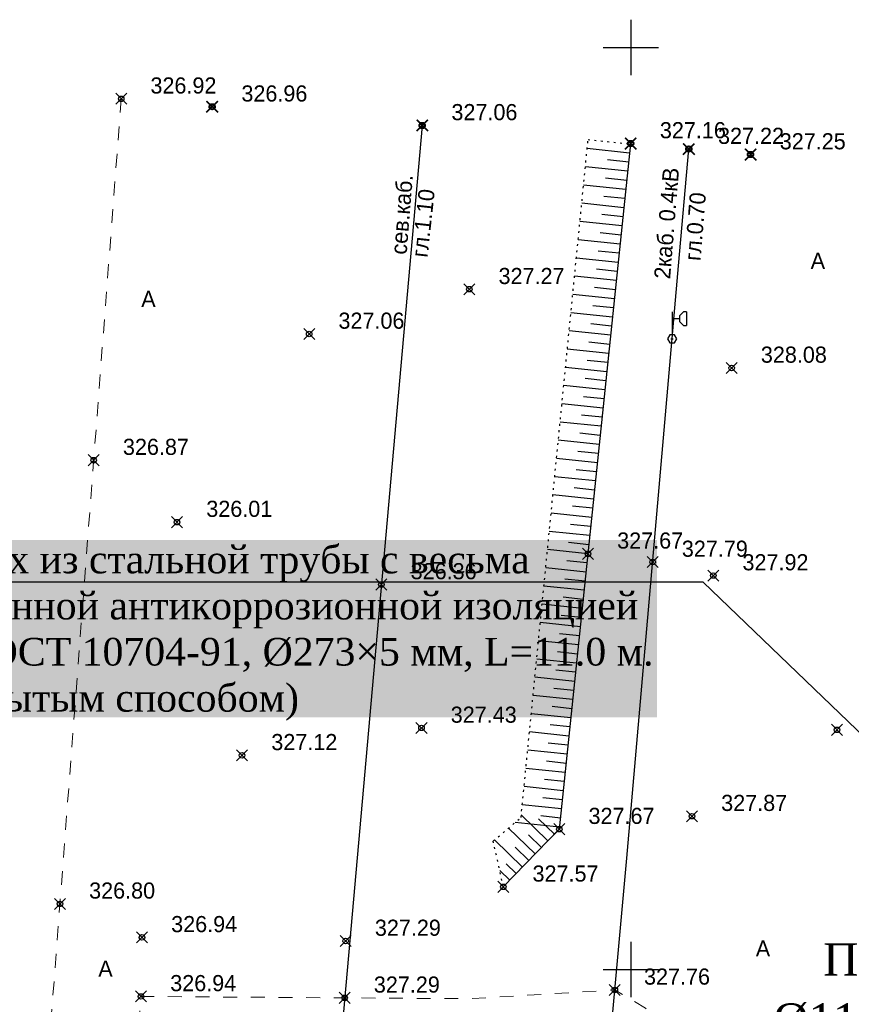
# Model space of a CAD drawing. Header units: metres. Extents: x 703769 to 722343, y 4313031 to 4317457.
# Tile 367 of 409: x 708295 to 708340, y 4316277 to 4316330. Entities that reach past the tile are written whole.
import ezdxf
from ezdxf import colors
from ezdxf.entities.mleader import LeaderData, LeaderLine
from ezdxf.math import Vec2, Vec3

# ---------------------------------------------------------------- set-up
doc = ezdxf.new("R2010")
doc.units = ezdxf.units.M
doc.header["$LTSCALE"] = 0.5
doc.header["$PDMODE"] = 35
doc.header["$PDSIZE"] = 0.3
for name, pattern in [('Auto_Street_NotBorder_Line_m1', [3, 1.5, -1.5]), ('ДОРОГИ_СТРОЯЩ', [9, 8, -1]), ('Контура низ откосов  Штриховая 0.1-0.5 - - - - - - -', [0.6, 0.1, -0.5])]:
    doc.linetypes.add(name, pattern=pattern)
for name, color, linetype in [('(001) Сетка', 92, 'Continuous'), ('(004) Точки рельефа', 7, 'Continuous'), ('(016) Кабель', 1, 'Continuous'), ('(019) Связь', 3, 'ИК_КАБ_СВЯЗИ'), ('(022) Возд. Линии', 7, 'Continuous'), ('(025) Дорога', 7, 'Continuous'), ('(035) Откосы', 7, 'Continuous'), ('annotation', 251, 'Continuous')]:
    doc.layers.add(name, color=color, linetype=linetype)
doc.layers.add('AUTO#_ROADS_EXIST_L', color=7, linetype='Continuous', lineweight=15, true_color=0x000000)
doc.layers.add('ВК_В1', color=134, linetype='Continuous', lineweight=40)
doc.styles.add('BM-431', font='txt')
doc.styles.add('D-431', font='txt')
doc.styles.add('Interproekt', font='isocpeur.ttf', dxfattribs={"width": 0.95, "oblique": 15})
doc.styles.add('S', font='txtwr', dxfattribs={"oblique": 15})
doc.styles.get("Standard").update_dxf_attribs({"font": 'times.ttf'})
doc.linetypes.add('ИК_КАБ_СВЯЗИ', pattern='A,4,["o",Standard,S=0.5,R=0,X=0,Y=-0.125],4,-2', length=10)
doc.linetypes.add('ИК_Э_КАБ_НН', pattern='A,8,-2,["<",Standard,S=1,R=0,X=0,Y=-0.5],8,[">",Standard,S=1,R=0,X=-0.5,Y=-0.5],-2', length=20)

# ---------------------------------------------------------------- blocks, each defined once
blk = doc.blocks.new('U1111')
for p, q in [((0.1, 0.45), (0.1, 2.95)), ((0.1, 2.2), (0.85, 2.2)), ((1.28934, 2.95), (0.85, 2.51066)), ((0.85, 2.51066), (0.85, 1.88934)), ((1.6, 2.95), (1.28934, 2.95)), ((1.6, 2.95), (1.6, 1.45)), ((0.85, 1.88934), (1.28934, 1.45)), ((1.28934, 1.45), (1.6, 1.45)), ((0, 0.05), (0.1, 0.05)), ((0, -0.05), (0, 0.05)), ((0.1, 0.05), (0.1, -0.05)), ((0.1, -0.05), (0, -0.05))]:
    blk.add_line(p, q)
blk.add_lwpolyline([(0.55, 0), (0.3, 0.433013), (-0.2, 0.433013), (-0.45, 0), (-0.2, -0.433013), (0.3, -0.433013)], close=True)
at = {"color": 4, "style": 'S', "oblique": 15}
blk.add_attdef('Z', (1.142936, -1.391276), '', height=2, dxfattribs=at)
blk = doc.blocks.new('Setka')
at = {"layer": '(001) Сетка'}
for p, q in [((0, 1.5), (0, -1.5)), ((-1.5, 0), (1.5, 0))]:
    blk.add_line(p, q, dxfattribs=at)
blk = doc.blocks.new('_Dot')
at = {"color": 0, "linetype": 'ByBlock', "lineweight": -2}
blk.add_line((-0.5, 0), (-1, 0), dxfattribs=at)
at = {"color": 0, "linetype": 'ByBlock', "const_width": 0.5}
blk.add_lwpolyline([(-0.25, 0, 1), (0.25, 0, 1)], format="xyb", close=True, dxfattribs=at)
blk = doc.blocks.new('A$C462cf302')
at = {"layer": '(035) Откосы'}
for p, q in [((-45.529, 22.548, -327.439), (-47.834, 22.788, -327.439)), ((-45.581, 22.054, -327.439), (-46.732, 22.174, -327.439)), ((-45.632, 21.56, -327.439), (-47.932, 21.799, -327.439)), ((-45.684, 21.066, -327.439), (-46.832, 21.186, -327.439))]:
    blk.add_line(p, q, dxfattribs=at)
at = {"color": 0, "linetype": 'ByBlock', "lineweight": -2, "transparency": 16777216}
for p in [(-68.176, 25.057, -0.477), (-56.783, 24.044, -0.379), (-45.476, 23.065, -0.283), (-42.32, 22.764, -0.217), (-38.972, 22.468, -0.184)]:
    blk.add_point(p, dxfattribs=at)
at = {"layer": '(004) Точки рельефа', "style": 'D-431'}
for s, p in [('326.96', (-66.59, 25.342, -0.477)), ('327.06', (-55.196, 24.33, -0.379)), ('327.16', (-43.889, 23.35, -0.283)), ('327.22', (-40.734, 23.044, -0.217)), ('327.25', (-37.386, 22.749, -0.184))]:
    blk.add_text(s, height=0.875, dxfattribs=at).set_placement(p)

msp = doc.modelspace()

# ---------------------------------------------------------------- linework, layer by layer
at = {"layer": '(016) Кабель', "linetype": 'ИК_Э_КАБ_НН', "elevation": 325.652, "flags": 128}
msp.add_lwpolyline([(708148.162, 4314184.928), (708151.497, 4314225.638), (708155.946, 4314277.346), (708160.092, 4314325.308), (708165.82, 4314399.254), (708169.045, 4314439.184), (708172.399, 4314480.837), (708175.762, 4314521.367), (708178.982, 4314558.811), (708182.201, 4314596.426), (708185.813, 4314637.091), (708189.128, 4314677.545), (708192.281, 4314716.43), (708195.859, 4314758.023), (708198.741, 4314794.021), (708202.87, 4314842.96), (708206.45, 4314887.572), (708209.623, 4314925.94), (708213.998, 4314964.466), (708217.888, 4315003.776), (708222.285, 4315053.198), (708227.646, 4315118.21), (708230.7, 4315153.26), (708233.599, 4315183.887), (708236.608, 4315219.867), (708239.917, 4315258.483), (708242.964, 4315292.096), (708245.88, 4315324.716), (708249.037, 4315363.449), (708251.639, 4315395.315), (708254.553, 4315428.663), (708258.525, 4315473.098), (708262.105, 4315516.97), (708265.007, 4315550.248), (708267.691, 4315583.251), (708270.438, 4315616.597), (708274.286, 4315657.842), (708277.622, 4315697.97), (708280.245, 4315726.073), (708282.134, 4315747.294), (708285.192, 4315782.765), (708287.519, 4315812.482), (708289.716, 4315837.095), (708292.577, 4315870.499), (708295.609, 4315906.644), (708298.169, 4315937.003), (708301.105, 4315969.327), (708303.908, 4316001.447), (708306.247, 4316027.782), (708309.271, 4316062.456), (708312.329, 4316097.927), (708314.656, 4316127.644), (708316.853, 4316152.257), (708319.714, 4316185.661), (708322.746, 4316221.806), (708325.306, 4316252.165), (708328.242, 4316284.489), (708331.045, 4316316.609), (708331.607, 4316322.941)], dxfattribs=at)
at = {"layer": '(019) Связь', "elevation": 324.516, "flags": 128}
msp.add_lwpolyline([(708317.145, 4316324.221), (708301.016, 4316142.912), (708256.741, 4315645.198), (708241.57, 4315465.518), (708189.214, 4314845.558), (708166.334, 4314514.295), (708160.318, 4314448.76), (708146.619, 4314291.453), (708137.034, 4314165.721), (708137.034, 4314165.721), (708137.034, 4314165.721), (708136.895, 4314100.448), (708136.888, 4314097.122)], dxfattribs=at)
at = {"layer": '(035) Откосы'}
for p, q in [((708328.398, 4316322.725, -0.295), (708326.094, 4316322.965, -0.295)), ((708328.295, 4316321.737, -0.295), (708325.996, 4316321.976, -0.295)), ((708328.347, 4316322.231, -0.295), (708327.196, 4316322.351, -0.295)), ((708328.193, 4316320.749, -0.295), (708325.898, 4316320.988, -0.295)), ((708328.244, 4316321.243, -0.295), (708327.096, 4316321.363, -0.295)), ((708328.141, 4316320.255, -0.295), (708326.995, 4316320.374, -0.295)), ((708328.09, 4316319.761, -0.295), (708325.801, 4316320, -0.295)), ((708328.038, 4316319.267, -0.295), (708326.895, 4316319.386, -0.295)), ((708327.987, 4316318.773, -0.295), (708325.703, 4316319.011, -0.295)), ((708327.936, 4316318.279, -0.295), (708326.795, 4316318.398, -0.295)), ((708327.884, 4316317.785, -0.295), (708325.605, 4316318.023, -0.295)), ((708327.833, 4316317.292, -0.295), (708326.694, 4316317.41, -0.295)), ((708327.781, 4316316.798, -0.295), (708325.507, 4316317.034, -0.295)), ((708327.73, 4316316.304, -0.295), (708326.594, 4316316.422, -0.295)), ((708327.678, 4316315.81, -0.295), (708325.409, 4316316.046, -0.295)), ((708327.576, 4316314.822, -0.295), (708325.312, 4316315.058, -0.295)), ((708327.627, 4316315.316, -0.295), (708326.494, 4316315.434, -0.295)), ((708327.473, 4316313.834, -0.295), (708325.214, 4316314.069, -0.295)), ((708327.524, 4316314.328, -0.295), (708326.393, 4316314.446, -0.295)), ((708327.421, 4316313.34, -0.295), (708326.293, 4316313.458, -0.295)), ((708327.37, 4316312.846, -0.295), (708325.116, 4316313.081, -0.295)), ((708327.319, 4316312.352, -0.295), (708326.193, 4316312.469, -0.295)), ((708327.267, 4316311.858, -0.295), (708325.018, 4316312.092, -0.295)), ((708327.216, 4316311.364, -0.295), (708326.093, 4316311.481, -0.295)), ((708327.164, 4316310.87, -0.295), (708324.92, 4316311.104, -0.295)), ((708327.113, 4316310.376, -0.295), (708325.992, 4316310.493, -0.295)), ((708327.061, 4316309.883, -0.295), (708324.823, 4316310.116, -0.295)), ((708327.01, 4316309.389, -0.295), (708325.892, 4316309.505, -0.295)), ((708326.959, 4316308.895, -0.295), (708324.725, 4316309.127, -0.295)), ((708326.856, 4316307.907, -0.295), (708324.627, 4316308.139, -0.295)), ((708326.907, 4316308.401, -0.295), (708325.792, 4316308.517, -0.295)), ((708326.753, 4316306.919, -0.295), (708324.529, 4316307.15, -0.295)), ((708326.804, 4316307.413, -0.295), (708325.691, 4316307.529, -0.295)), ((708326.701, 4316306.425, -0.295), (708325.591, 4316306.541, -0.295)), ((708326.65, 4316305.931, -0.295), (708324.432, 4316306.162, -0.295)), ((708326.599, 4316305.437, -0.295), (708325.491, 4316305.553, -0.295)), ((708326.547, 4316304.943, -0.295), (708324.334, 4316305.174, -0.295)), ((708326.496, 4316304.449, -0.295), (708325.39, 4316304.564, -0.295)), ((708326.444, 4316303.955, -0.295), (708324.236, 4316304.185, -0.295)), ((708326.393, 4316303.461, -0.295), (708325.29, 4316303.576, -0.295)), ((708326.342, 4316302.968, -0.295), (708324.138, 4316303.197, -0.295)), ((708326.29, 4316302.474, -0.295), (708325.19, 4316302.588, -0.295)), ((708326.239, 4316301.98, -0.295), (708324.04, 4316302.209, -0.295)), ((708326.136, 4316300.992, -0.295), (708323.943, 4316301.22, -0.295)), ((708326.187, 4316301.486, -0.295), (708325.089, 4316301.6, -0.295)), ((708326.033, 4316300.004, -0.295), (708323.845, 4316300.232, -0.295)), ((708326.084, 4316300.498, -0.295), (708324.989, 4316300.612, -0.295)), ((708325.982, 4316299.51, -0.295), (708324.889, 4316299.624, -0.295)), ((708325.93, 4316299.016, -0.295), (708323.747, 4316299.243, -0.295)), ((708325.879, 4316298.522, -0.295), (708324.788, 4316298.636, -0.295)), ((708325.827, 4316298.028, -0.295), (708323.649, 4316298.255, -0.295)), ((708325.776, 4316297.534, -0.295), (708324.688, 4316297.648, -0.295)), ((708325.724, 4316297.04, -0.295), (708323.552, 4316297.267, -0.295)), ((708325.673, 4316296.546, -0.295), (708324.588, 4316296.659, -0.295)), ((708325.622, 4316296.052, -0.295), (708323.454, 4316296.278, -0.295)), ((708325.519, 4316295.065, -0.295), (708323.356, 4316295.29, -0.295)), ((708325.57, 4316295.559, -0.295), (708324.488, 4316295.671, -0.295)), ((708325.416, 4316294.077, -0.295), (708323.258, 4316294.301, -0.295)), ((708325.467, 4316294.571, -0.295), (708324.387, 4316294.683, -0.295)), ((708325.365, 4316293.583, -0.295), (708324.287, 4316293.695, -0.295)), ((708325.313, 4316293.089, -0.295), (708323.16, 4316293.313, -0.295)), ((708325.262, 4316292.595, -0.295), (708324.187, 4316292.707, -0.295)), ((708325.21, 4316292.101, -0.295), (708323.063, 4316292.325, -0.295)), ((708325.159, 4316291.607, -0.295), (708324.086, 4316291.719, -0.295)), ((708325.107, 4316291.113, -0.295), (708322.965, 4316291.336, -0.295)), ((708325.056, 4316290.619, -0.295), (708323.986, 4316290.731, -0.295)), ((708325.005, 4316290.125, -0.295), (708322.867, 4316290.348, -0.295)), ((708324.953, 4316289.631, -0.295), (708323.886, 4316289.742, -0.295)), ((708324.902, 4316289.137, -0.295), (708322.769, 4316289.359, -0.295)), ((708324.799, 4316288.15, -0.295), (708322.672, 4316288.371, -0.295)), ((708324.85, 4316288.644, -0.295), (708323.785, 4316288.754, -0.295)), ((708324.696, 4316287.162, -0.295), (708322.574, 4316287.383, -0.295)), ((708324.748, 4316287.656, -0.295), (708323.685, 4316287.766, -0.295)), ((708323.968, 4316285.431, -0.295), (708322.52, 4316286.838, -0.295)), ((708324.645, 4316286.668, -0.295), (708323.585, 4316286.778, -0.295)), ((708324.593, 4316286.174, -0.295), (708322.187, 4316286.424, -0.295)), ((708324.314, 4316285.787, -0.295), (708323.448, 4316286.628, -0.295)), ((708323.275, 4316284.719, -0.295), (708321.831, 4316286.123, -0.295)), ((708323.621, 4316285.075, -0.295), (708322.916, 4316285.76, -0.295)), ((708322.583, 4316284.007, -0.295), (708321.07, 4316285.478, -0.295)), ((708322.929, 4316284.363, -0.295), (708322.19, 4316285.081, -0.295)), ((708322.237, 4316283.651, -0.295), (708321.696, 4316284.176, -0.295)), ((708321.89, 4316283.294, -0.295), (708321.35, 4316283.82, -0.295))]:
    msp.add_line(p, q, dxfattribs=at)
at = {"layer": '(035) Откосы', "linetype": 'Контура низ откосов  Штриховая 0.1-0.5 - - - - - - -', "elevation": -0.295}
msp.add_lwpolyline([(708321.544, 4316282.938), (708320.998, 4316285.416), (708322.506, 4316286.695), (708326.143, 4316323.459), (708328.45, 4316323.219)], dxfattribs=at)
at = {"layer": '(035) Откосы', "elevation": -0.295, "flags": 128}
msp.add_lwpolyline([(708328.45, 4316323.219), (708324.582, 4316286.062), (708321.544, 4316282.938)], dxfattribs=at)
at = {"color": 0, "linetype": 'ByBlock', "lineweight": -2, "transparency": 16777216}
for p in [(708300.818, 4316325.667, 326.92), (708305.751, 4316325.234, 326.962), (708317.145, 4316324.221, 327.06), (708328.452, 4316323.242, 327.156), (708331.607, 4316322.941, 327.222), (708334.955, 4316322.645, 327.255), (708319.701, 4316315.342, 327.266), (708311.016, 4316312.914, 327.057), (708333.931, 4316311.072, 328.083), (708299.325, 4316306.071, 326.867), (708303.847, 4316302.712, 326.01), (708326.136, 4316300.992, 327.67), (708329.644, 4316300.549, 327.794), (708332.934, 4316299.815, 327.917), (708314.931, 4316299.33, 326.357), (708317.107, 4316291.555, 327.427), (708339.646, 4316291.451, 328.092), (708307.374, 4316290.069, 327.116), (708331.779, 4316286.766, 327.869), (708324.582, 4316286.062, 327.666), (708321.544, 4316282.938, 327.568), (708297.492, 4316282.012, 326.801), (708301.942, 4316280.194, 326.942), (708312.992, 4316279.998, 327.295), (708301.891, 4316276.994, 326.94), (708312.937, 4316276.917, 327.292), (708327.593, 4316277.347, 327.759)]:
    msp.add_point(p, dxfattribs=at)
at = {"layer": 'AUTO#_ROADS_EXIST_L', "linetype": 'Auto_Street_NotBorder_Line_m1', "lineweight": 15, "elevation": -0.295, "flags": 128}
msp.add_lwpolyline([(708300.818, 4316325.667), (708292.519, 4316216.721), (708288.918, 4316216.446)], dxfattribs=at)
msp.add_lwpolyline([(708297.609, 4316217.109), (708301.891, 4316276.994), (708319.754, 4316276.87), (708327.593, 4316277.347), (708329.259, 4316276.36), (708330.686, 4316274.419), (708326.159, 4316223.271), (708316.727, 4316218.569)], close=True, dxfattribs=at)

# ---------------------------------------------------------------- block references
at = {"layer": '(001) Сетка'}
for p in [(708328.465, 4316328.456), (708328.465, 4316278.456)]:
    msp.add_blockref('Setka', p, dxfattribs=at)
at = {"layer": '(022) Возд. Линии', "xscale": 0.5, "yscale": 0.5, "zscale": 0.5}
msp.add_blockref('U1111', (708330.674, 4316312.648, 325.652), dxfattribs=at)
at = {"color": 1, "lineweight": 40}
msp.add_blockref('A$C462cf302', (708373.928, 4316300.177, 327.144), dxfattribs=at)

# ---------------------------------------------------------------- texts
at = {"layer": '(004) Точки рельефа', "style": 'D-431'}
for s, p in [('326.92', (708302.404, 4316325.952, 326.92)), ('326.96', (708307.338, 4316325.519, 326.962)), ('327.06', (708318.731, 4316324.507, 327.06)), ('327.16', (708330.038, 4316323.527, 327.156)), ('327.22', (708333.193, 4316323.221, 327.222)), ('327.25', (708336.541, 4316322.926, 327.255)), ('327.27', (708321.287, 4316315.621, 327.266)), ('327.06', (708312.602, 4316313.199, 327.057)), ('328.08', (708335.517, 4316311.356, 328.083)), ('326.87', (708300.911, 4316306.357, 326.867)), ('326.01', (708305.433, 4316302.997, 326.01)), ('327.67', (708327.722, 4316301.277, 327.67)), ('327.79', (708331.23, 4316300.833, 327.794)), ('327.92', (708334.52, 4316300.099, 327.917)), ('326.36', (708316.517, 4316299.615, 326.357)), ('327.43', (708318.693, 4316291.835, 327.427)), ('327.12', (708308.96, 4316290.349, 327.116)), ('327.87', (708333.365, 4316287.05, 327.869)), ('327.67', (708326.168, 4316286.347, 327.666)), ('327.57', (708323.13, 4316283.22, 327.568)), ('326.80', (708299.078, 4316282.298, 326.801)), ('326.94', (708303.528, 4316280.479, 326.942)), ('327.29', (708314.578, 4316280.282, 327.295)), ('327.76', (708329.179, 4316277.633, 327.759)), ('326.94', (708303.477, 4316277.279, 326.94)), ('327.29', (708314.523, 4316277.201, 327.292))]:
    msp.add_text(s, height=0.875, dxfattribs=at).set_placement(p)
at = {"layer": '(016) Кабель', "color": 0, "linetype": 'Continuous', "style": 'D-431'}
for s, p in [('2каб. 0.4кВ', (708330.591, 4316315.867, -0.295)), ('гл.0.70', (708332.24, 4316316.855, -0.295))]:
    msp.add_text(s, height=0.875, rotation=85.3167, dxfattribs=at).set_placement(p)
at = {"layer": '(019) Связь', "color": 0, "linetype": 'Continuous', "style": 'D-431'}
for s, rotation, p in [('сев.каб.', 85.462, (708316.297, 4316317.197, -0.295)), ('гл.1.10', 83.7495, (708317.431, 4316317.033, -0.295))]:
    msp.add_text(s, height=0.875, rotation=rotation, dxfattribs=at).set_placement(p)
at = {"layer": '(025) Дорога', "linetype": 'ДОРОГИ_СТРОЯЩ', "style": 'BM-431'}
for p in [(708338.219, 4316316.445, -0.295), (708301.905, 4316314.379, -0.295), (708335.241, 4316279.161, -0.295), (708299.575, 4316278.062, -0.295)]:
    msp.add_text('A', height=0.875, dxfattribs=at).set_placement(p)

# ---------------------------------------------------------------- leaders
at = {"layer": 'ВК_В1', "color": 7, "lineweight": 13}
ml = msp.add_multileader_mtext('Standard', dxfattribs=at)
ml.set_content('{\\fTimes New Roman|b0|i0|c204|p18;\\Q0;\\W1;ПК-\\fTimes New Roman|b0|i0|c0|p18;2}', color=7, style='Interproekt')
ml.set_leader_properties(color=256, linetype='Continuous', lineweight=13)
ml.set_arrow_properties(name='DOT')
ml.build(insert=Vec2(0, 0))
ml.multileader.update_dxf_attribs({"text_left_attachment_type": 6, "text_right_attachment_type": 6, "dogleg_length": 0, "arrow_head_size": 0.00144})
ctx = ml.context
ctx.base_point, ctx.char_height, ctx.arrow_head_size, ctx.landing_gap_size, ctx.plane_origin = Vec3(708339.044, 4316277.774), 1.75, 0.00144, 0.0008, Vec3(709210.087, 4316314.771)
ctx.left_attachment, ctx.right_attachment, ctx.text_align_type = 6, 6, 1
notes = []
notes.append((ctx, [(1, (1, 1, 0), (708344.633, 4316277.774), (-1, 0), 0, [(0, [(708348.916, 4316277.527)], 0, [])])]))
ctx.mtext.insert, ctx.mtext.rotation, ctx.mtext.width, ctx.mtext.alignment, ctx.mtext.flow_direction = Vec3(708341.838, 4316279.874), 6.283185, 3.59135, 2, 5
ctx.mtext.has_bg_fill, ctx.mtext.bg_color, ctx.mtext.bg_scale_factor, ctx.mtext.bg_transparency, ctx.mtext.use_window_bg_color = 1, -1027028792, 1.5, 0, 1
for ctx, leaders in notes:
    for number, flags, end, landing, length, lines in leaders:
        leader = LeaderData()
        leader.index, (leader.has_last_leader_line, leader.has_dogleg_vector, leader.attachment_direction) = number, flags
        leader.last_leader_point, leader.dogleg_vector, leader.dogleg_length = Vec3(end), Vec3(landing), length
        for number, points, colour, breaks in lines:
            line = LeaderLine()
            line.index, line.vertices, line.color, line.breaks = number, Vec3.list(points), colors.encode_raw_color(colour), breaks
            leader.lines.append(line)
        ctx.leaders.append(leader)

# ---------------------------------------------------------------- next in the draw order: leaders
at = {"layer": 'annotation'}
ml = msp.add_multileader_mtext('Standard', dxfattribs=at)
ml.set_content('Кожух из стальной трубы с весьма усиленной антикоррозионной изоляцией по ГОСТ 10704-91, Ø273×5 мм, L=11.0 м.\\P(открытым способом)', color=256)
ml.set_leader_properties()
ml.build(insert=Vec2(0, 0))
ml.multileader.update_dxf_attribs({"text_right_attachment_type": 6, "dogleg_length": 0.36, "arrow_head_size": 1.5})
ctx = ml.context
ctx.base_point, ctx.char_height, ctx.arrow_head_size, ctx.landing_gap_size, ctx.plane_origin = Vec3(708287.852, 4316300.45, 658.254), 1.5, 1.5, 1.5, Vec3(708420.516, 4316334.774, 658.254)
ctx.right_attachment = 6
notes = []
notes.append((ctx, [(1, (1, 1, 0), (708332.391, 4316299.463, 658.254), (-1, 0), 2.309, [(0, [(708349.321, 4316283.18, 658.254)], 0, [])])]))
ctx.mtext.insert, ctx.mtext.width, ctx.mtext.defined_height, ctx.mtext.flow_direction = Vec3(708289.352, 4316301.437, 658.254), 40.23624, 14.503, 5
ctx.mtext.has_bg_fill, ctx.mtext.bg_color, ctx.mtext.bg_scale_factor, ctx.mtext.bg_transparency, ctx.mtext.use_window_bg_color = 1, -1023409921, 1.2, 0, 0
at = {"layer": 'ВК_В1', "color": 7, "lineweight": 13}
ml = msp.add_multileader_mtext('Standard', dxfattribs=at)
ml.set_content('{\\fTimes New Roman|b0|i0|c204|p18;\\Q0;\\W1;%%C\\fTimes New Roman|b0|i0|c0|p18;11\\fTimes New Roman|b0|i0|c204|p18;0\\fTimes New Roman|b0|i0|c0|p18;\\P\\fTimes New Roman|b0|i0|c204|p18;L=\\fTimes New Roman|b0|i0|c0|p18;4\\fTimes New Roman|b0|i0|c204|p18;.0}', color=7, style='Interproekt')
ml.set_leader_properties(color=256, linetype='Continuous', lineweight=13)
ml.set_arrow_properties(name='DOT')
ml.build(insert=Vec2(0, 0))
ml.multileader.update_dxf_attribs({"text_left_attachment_type": 6, "text_right_attachment_type": 6, "dogleg_length": 0, "arrow_head_size": 0.00144})
ctx = ml.context
ctx.base_point, ctx.char_height, ctx.arrow_head_size, ctx.landing_gap_size, ctx.plane_origin = Vec3(708336.072, 4316274.519), 1.75, 0.00144, 0.0008, Vec3(709206.216, 4316318.071)
ctx.left_attachment, ctx.right_attachment, ctx.text_align_type = 6, 6, 1
notes.append((ctx, [(1, (1, 1, 0), (708342.195, 4316274.519), (-1, 0), 0, [(0, [(708348.951, 4316274.931)], 0, [])])]))
ctx.mtext.insert, ctx.mtext.rotation, ctx.mtext.width, ctx.mtext.alignment, ctx.mtext.flow_direction = Vec3(708339.134, 4316276.619), 6.283185, 3.68501, 2, 5
ctx.mtext.has_bg_fill, ctx.mtext.bg_color, ctx.mtext.bg_scale_factor, ctx.mtext.bg_transparency, ctx.mtext.use_window_bg_color = 1, -1027028792, 1.5, 0, 1
for ctx, leaders in notes:
    for number, flags, end, landing, length, lines in leaders:
        leader = LeaderData()
        leader.index, (leader.has_last_leader_line, leader.has_dogleg_vector, leader.attachment_direction) = number, flags
        leader.last_leader_point, leader.dogleg_vector, leader.dogleg_length = Vec3(end), Vec3(landing), length
        for number, points, colour, breaks in lines:
            line = LeaderLine()
            line.index, line.vertices, line.color, line.breaks = number, Vec3.list(points), colors.encode_raw_color(colour), breaks
            leader.lines.append(line)
        ctx.leaders.append(leader)

doc.saveas('drawing.dxf')
